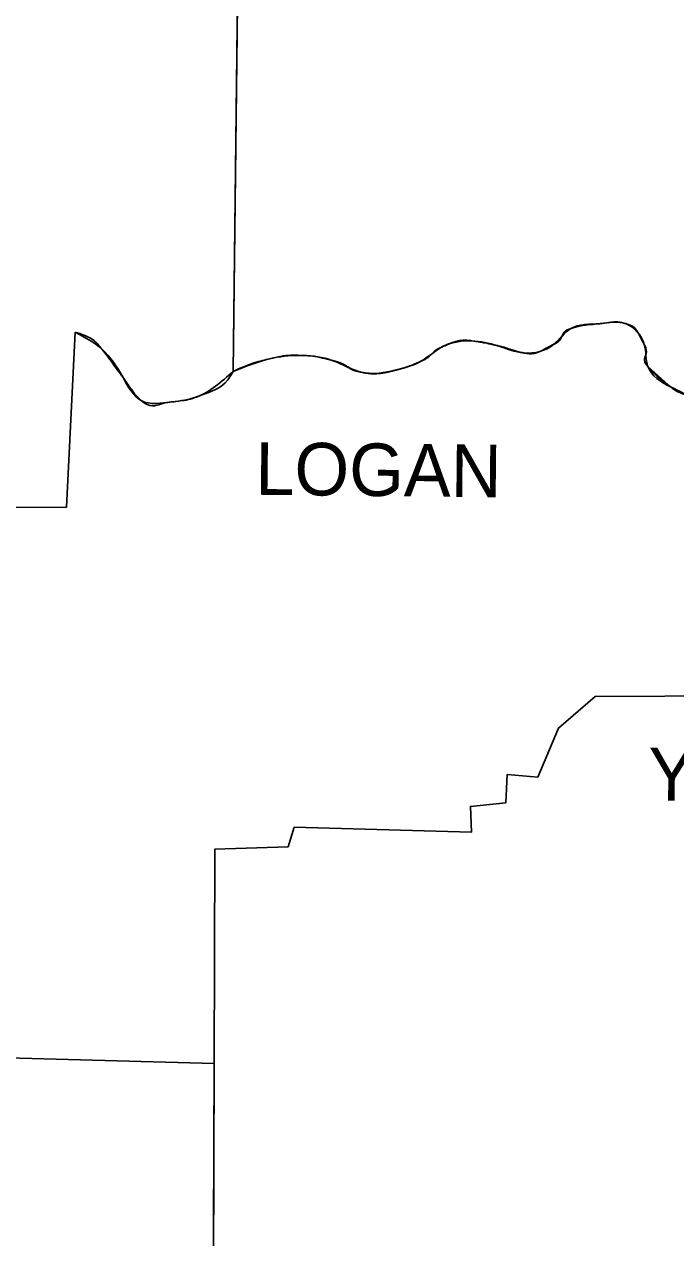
# Model space of a CAD drawing. Extents: x 1370567 to 1373900, y 377514 to 379648.
# Drawn here: x 1373263.8 to 1373319.4, y 379146.4 to 379250.1 of the extents above; entities that cross this region are included whole.
import ezdxf

# ---------------------------------------------------------------- set-up
doc = ezdxf.new("R2010")
doc.units = 0
doc.layers.add('Survey Names', color=7, linetype='Continuous')
doc.layers.add('Survey Symbols', color=7, linetype='Continuous')

msp = doc.modelspace()

# ---------------------------------------------------------------- linework, layer by layer
at = {"layer": 'Survey Names'}
for points in [[(1373282.38, 379280.69), (1373281.65, 379220.44)], [(1373268.18, 379223.79), (1373267.45, 379208.85), (1373253.88, 379208.75), (1373253.15, 379195.18), (1373239.68, 379195.49), (1373239.26, 379181.5), (1373225.17, 379181.4), (1373224.75, 379167.4), (1373233.62, 379166.88), (1373233.31, 379162.6), (1373280.03, 379161.31)], [(1373336.78, 379207.81), (1373336.37, 379192.78), (1373312.56, 379192.67), (1373309.43, 379189.96), (1373307.65, 379185.78), (1373305.04, 379185.99), (1373304.94, 379183.59), (1373301.91, 379183.27), (1373302.01, 379181.08), (1373286.87, 379181.5), (1373286.35, 379179.83), (1373280.09, 379179.62), (1373280.03, 379161.31)], [(1373280.03, 379161.31), (1373279.88, 379118.54), (1373274.66, 379118.44), (1373275.08, 379115.3), (1373270.06, 379115.41), (1373269.96, 379113.11), (1373265.05, 379113.11), (1373265.16, 379111.44), (1373257.85, 379111.23), (1373257.74, 379104.86), (1373250.64, 379105.49), (1373249.5, 379054.12), (1373209.3, 379054.22), (1373208.36, 379042.32), (1373209.82, 379041.28), (1373209.71, 379027.91), (1373179.61, 379029.24)]]:
    msp.add_lwpolyline(points, dxfattribs=at)
for points in [[(1373281.65, 379220.44), (1373285.1, 379221.59), (1373287.61, 379221.8), (1373290.11, 379221.38), (1373292.72, 379220.34), (1373295.54, 379220.55), (1373297.63, 379221.28), (1373299.72, 379222.64), (1373302.01, 379223.05), (1373304.21, 379222.64), (1373306.5, 379222.01), (1373309.01, 379222.74), (1373310.47, 379224.1), (1373312.98, 379224.52), (1373315.17, 379224.52), (1373316.74, 379222.74), (1373317.05, 379220.86), (1373319.03, 379219.09), (1373320.81, 379217.94), (1373321.33, 379215.75), (1373322.27, 379214.18), (1373323.21, 379213.14), (1373324.57, 379212.51), (1373326.86, 379212.72), (1373330.41, 379211.99), (1373332.71, 379211.47), (1373334.8, 379209.69), (1373336.78, 379207.81)], [(1373268.18, 379223.79), (1373270.48, 379222.32), (1373272.26, 379219.92), (1373273.82, 379217.94), (1373276.43, 379217.83), (1373278.52, 379218.25), (1373281.65, 379220.44)]]:
    msp.add_spline(points, degree=3, dxfattribs=at)
at = {"layer": 'Survey Symbols'}
for p, q in [((1373281.65, 379220.44), (1373282.38, 379280.68)), ((1373282.38, 379280.68), (1373281.65, 379220.44)), ((1373301.92, 379223.07), (1373302.01, 379223.05)), ((1373317.05, 379220.86), (1373318.79, 379219.28)), ((1373292.34, 379220.44), (1373292.72, 379220.34)), ((1373305.04, 379185.99), (1373304.94, 379183.59)), ((1373304.94, 379183.59), (1373301.91, 379183.27)), ((1373286.87, 379181.5), (1373286.35, 379179.83)), ((1373280.09, 379179.62), (1373280.03, 379161.31)), ((1373286.35, 379179.83), (1373280.09, 379179.62)), ((1373280.03, 379161.31), (1373279.88, 379118.54))]:
    msp.add_line(p, q, dxfattribs=at)
for points in [[(1373239.59, 379192.52), (1373239.68, 379195.49), (1373253.15, 379195.18), (1373253.88, 379208.75), (1373267.45, 379208.85), (1373268.18, 379223.79)], [(1373268.18, 379223.79), (1373267.45, 379208.85), (1373253.88, 379208.75)], [(1373280.03, 379161.31), (1373280.09, 379179.62), (1373286.35, 379179.83), (1373286.87, 379181.5), (1373302.01, 379181.08), (1373301.91, 379183.27), (1373304.94, 379183.59), (1373305.04, 379185.99), (1373307.65, 379185.78), (1373309.43, 379189.96), (1373312.56, 379192.67), (1373336.37, 379192.78), (1373336.78, 379207.81)], [(1373336.78, 379207.81), (1373336.37, 379192.78), (1373312.56, 379192.67), (1373309.43, 379189.96)], [(1373239.59, 379192.52), (1373239.26, 379181.5), (1373225.17, 379181.4), (1373224.75, 379167.4), (1373233.62, 379166.88), (1373233.31, 379162.6), (1373280.03, 379161.31)], [(1373309.43, 379189.96), (1373307.65, 379185.78), (1373305.04, 379185.99)], [(1373301.91, 379183.27), (1373302.01, 379181.08), (1373286.87, 379181.5)], [(1373280.03, 379161.31), (1373233.31, 379162.6), (1373233.62, 379166.88), (1373224.75, 379167.4), (1373225.01, 379175.99)], [(1373250.64, 379105.49), (1373257.74, 379104.86), (1373257.85, 379111.23), (1373265.16, 379111.44), (1373265.05, 379113.11), (1373269.96, 379113.11), (1373270.06, 379115.41), (1373275.08, 379115.3), (1373274.66, 379118.44), (1373279.88, 379118.54), (1373280.03, 379161.31)]]:
    msp.add_lwpolyline(points, dxfattribs=at)
for points, degree in [([(1373336.78, 379207.81), (1373336.15, 379208.46), (1373335.47, 379209.07), (1373334.8, 379209.69), (1373334.13, 379210.31), (1373333.58, 379211.13), (1373332.71, 379211.47), (1373331.96, 379211.75), (1373331.18, 379211.82), (1373330.41, 379211.99), (1373329.23, 379212.24), (1373328.05, 379212.49), (1373326.86, 379212.72), (1373326.11, 379212.86), (1373325.33, 379212.39), (1373324.57, 379212.51), (1373324.07, 379212.58), (1373323.62, 379212.79), (1373323.21, 379213.14), (1373322.83, 379213.46), (1373322.55, 379213.79), (1373322.27, 379214.18), (1373321.91, 379214.68), (1373321.61, 379215.21), (1373321.33, 379215.75), (1373320.99, 379216.41), (1373321.32, 379217.36), (1373320.81, 379217.94), (1373320.32, 379218.48), (1373319.59, 379218.65), (1373319.03, 379219.09), (1373318.33, 379219.63), (1373317.63, 379220.17), (1373317.05, 379220.86), (1373316.63, 379221.36), (1373317.04, 379222.16), (1373316.74, 379222.74), (1373316.36, 379223.46), (1373315.95, 379224.27), (1373315.17, 379224.52), (1373314.45, 379224.74), (1373313.7, 379224.59), (1373312.98, 379224.52), (1373312.14, 379224.43), (1373311.29, 379224.37), (1373310.47, 379224.1), (1373309.83, 379223.89), (1373309.65, 379223.06), (1373309.01, 379222.74), (1373308.18, 379222.32), (1373307.34, 379221.86), (1373306.5, 379222.01), (1373305.74, 379222.15), (1373304.98, 379222.46), (1373304.21, 379222.64), (1373303.48, 379222.8), (1373302.75, 379222.96), (1373302.01, 379223.05), (1373301.25, 379223.15), (1373300.48, 379222.96), (1373299.72, 379222.64), (1373298.9, 379222.3), (1373298.39, 379221.63), (1373297.63, 379221.28), (1373296.95, 379220.97), (1373296.26, 379220.73), (1373295.54, 379220.55), (1373294.62, 379220.32), (1373293.63, 379220.18), (1373292.72, 379220.34), (1373291.82, 379220.5), (1373291.03, 379221.16), (1373290.11, 379221.38), (1373289.28, 379221.59), (1373288.45, 379221.76), (1373287.61, 379221.8), (1373286.77, 379221.84), (1373285.93, 379221.78), (1373285.1, 379221.59), (1373283.9, 379221.32), (1373282.77, 379220.96), (1373281.65, 379220.44)], 3), ([(1373309.74, 379223.47), (1373309.94, 379223.74), (1373310.15, 379223.99), (1373310.47, 379224.1), (1373311.29, 379224.37), (1373312.14, 379224.43), (1373312.98, 379224.52), (1373313.7, 379224.59), (1373314.45, 379224.74), (1373315.17, 379224.52)], 3), ([(1373270.48, 379222.32), (1373269.91, 379223.05), (1373269.03, 379223.52), (1373268.18, 379223.79)], 2), ([(1373315.17, 379224.52), (1373315.95, 379224.27), (1373316.36, 379223.46), (1373316.74, 379222.74)], 2), ([(1373297.63, 379221.28), (1373298.39, 379221.63), (1373298.9, 379222.3), (1373299.72, 379222.64)], 2), ([(1373299.72, 379222.64), (1373300.45, 379222.94), (1373301.19, 379223.13), (1373301.92, 379223.07)], 2), ([(1373302.01, 379223.05), (1373302.75, 379222.96), (1373303.48, 379222.8), (1373304.21, 379222.64), (1373304.87, 379222.49), (1373305.51, 379222.24), (1373306.16, 379222.08)], 3), ([(1373306.16, 379222.08), (1373306.27, 379222.06), (1373306.39, 379222.03), (1373306.5, 379222.01), (1373307.34, 379221.86), (1373308.18, 379222.32), (1373309.01, 379222.74), (1373309.33, 379222.9), (1373309.53, 379223.19), (1373309.74, 379223.47)], 3), ([(1373316.74, 379222.74), (1373317.04, 379222.16), (1373316.63, 379221.36), (1373317.05, 379220.86)], 2), ([(1373281.65, 379220.44), (1373282.77, 379220.96), (1373283.9, 379221.32), (1373285.1, 379221.59), (1373285.93, 379221.78), (1373286.77, 379221.84), (1373287.61, 379221.8), (1373288.45, 379221.76), (1373289.28, 379221.59), (1373290.11, 379221.38), (1373290.43, 379221.31), (1373290.74, 379221.17), (1373291.04, 379221.03)], 3), ([(1373291.04, 379221.03), (1373291.47, 379220.82), (1373291.9, 379220.58), (1373292.34, 379220.44)], 2), ([(1373293.18, 379220.28), (1373293.96, 379220.23), (1373294.77, 379220.35), (1373295.54, 379220.55)], 2), ([(1373295.54, 379220.55), (1373296.26, 379220.73), (1373296.95, 379220.97), (1373297.63, 379221.28)], 2), ([(1373281.65, 379220.44), (1373281.09, 379219.29), (1373279.76, 379218.7), (1373278.52, 379218.25), (1373277.83, 379218), (1373277.13, 379217.92), (1373276.43, 379217.83), (1373275.57, 379217.73), (1373274.55, 379217.3), (1373273.82, 379217.94)], 3), ([(1373292.72, 379220.34), (1373292.87, 379220.31), (1373293.02, 379220.29), (1373293.18, 379220.28)], 2), ([(1373318.79, 379219.28), (1373318.87, 379219.22), (1373318.95, 379219.15), (1373319.03, 379219.09)], 2), ([(1373319.03, 379219.09), (1373319.24, 379218.92), (1373319.48, 379218.8), (1373319.72, 379218.67)], 2)]:
    msp.add_open_spline(points, degree=degree, dxfattribs=at)
for points in [[(1373268.18, 379223.79), (1373270.48, 379222.32), (1373272.26, 379219.92), (1373273.82, 379217.94), (1373276.43, 379217.83), (1373278.52, 379218.25), (1373281.65, 379220.44)], [(1373272.26, 379219.92), (1373271.81, 379220.52), (1373271.38, 379221.12), (1373270.94, 379221.73), (1373270.48, 379222.32)], [(1373273.82, 379217.94), (1373273.35, 379218.41), (1373272.97, 379218.91), (1373272.62, 379219.41), (1373272.26, 379219.92)]]:
    msp.add_spline(points, degree=3, dxfattribs=at)

# ---------------------------------------------------------------- texts
at = {"layer": 'Survey Names'}
for s, rotation, p in [('LOGAN', 359.3969, (1373283.53, 379209.9)), ('YELL', 359.1987, (1373317.05, 379183.8))]:
    msp.add_text(s, height=4.49, rotation=rotation, dxfattribs=at).set_placement(p)

doc.saveas('drawing.dxf')
